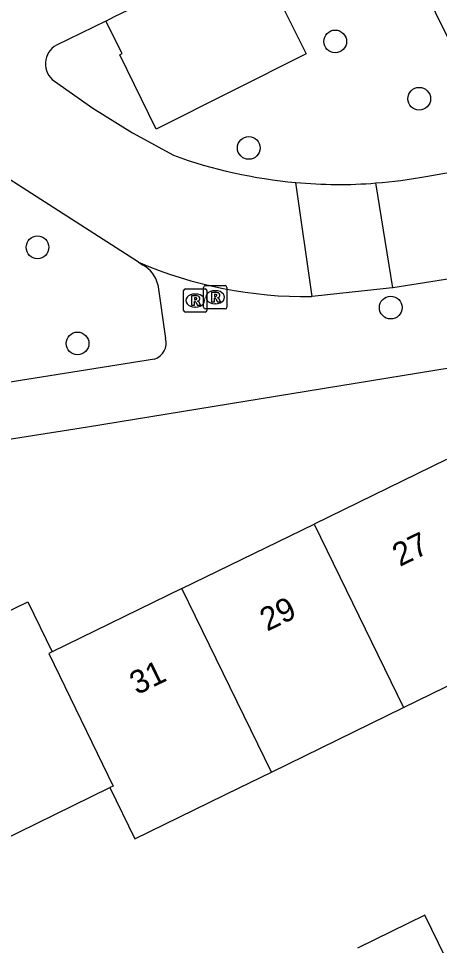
# Model space of a CAD drawing. Extents: x 157793 to 159380, y 380882 to 382313.
# Drawn here: x 158695.22 to 158713.32, y 381712.53 to 381752.4 of the extents above; entities that cross this region are included whole.
import ezdxf

# ---------------------------------------------------------------- set-up
doc = ezdxf.new("R2010")
doc.units = 0
for name, color, linetype in [('IMGEO_Boom', 7, 'Continuous'), ('IMGEO_Pand', 7, 'Continuous'), ('IMGEO_Pand_nummerreeks', 7, 'Continuous'), ('IMGEO_Parkeervlak_open', 7, 'Continuous'), ('IMGEO_Rijbaan_lokaal_open', 7, 'Continuous'), ('IMGEO_Rioolput', 7, 'Continuous'), ('IMGEO_Voetpad_open', 7, 'Continuous')]:
    doc.layers.add(name, color=color, linetype=linetype)

msp = doc.modelspace()

# ---------------------------------------------------------------- linework, layer by layer
at = {"layer": 'IMGEO_Boom'}
for centre in [(158708.837, 381751.413), (158712.449, 381748.949), (158705.118, 381746.832), (158696.032, 381742.559), (158711.223, 381739.965), (158697.754, 381738.425)]:
    msp.add_circle(centre, 0.489, dxfattribs=at)
at = {"layer": 'IMGEO_Pand'}
for points in [[(158713.616, 381733.434), (158707.927, 381730.658)], [(158702.238, 381727.882), (158707.927, 381730.658)], [(158707.927, 381730.658), (158711.78, 381722.764)], [(158702.238, 381727.882), (158696.661, 381725.16)], [(158706.091, 381719.988), (158702.238, 381727.882)], [(158689.808, 381724.486), (158695.609, 381727.317), (158696.661, 381725.16)], [(158696.661, 381725.16), (158696.517, 381725.09), (158699.289, 381719.39), (158699.144, 381719.319)], [(158711.78, 381722.764), (158715.334, 381724.499), (158716.528, 381722.052), (158718.663, 381723.093)], [(158706.091, 381719.988), (158711.78, 381722.764)], [(158699.144, 381719.319), (158700.216, 381717.121), (158704.71, 381719.314), (158706.091, 381719.988)], [(158693.641, 381716.634), (158699.144, 381719.319)], [(158715.931, 381707.202), (158712.697, 381713.83), (158709.789, 381712.411)]]:
    msp.add_lwpolyline(points, dxfattribs=at)
at = {"layer": 'IMGEO_Parkeervlak_open'}
msp.add_lwpolyline([(158706.108, 381753.845), (158707.583, 381750.883), (158701.131, 381747.641), (158699.574, 381750.844), (158699.671, 381750.893), (158698.974, 381752.281)], dxfattribs=at)
at = {"layer": 'IMGEO_Rijbaan_lokaal_open'}
for points in [[(158698.974, 381752.281), (158699.342, 381752.479), (158705.353, 381755.36)], [(158698.974, 381752.281), (158696.843, 381751.251)], [(158696.756, 381749.703), (158698.405, 381748.55), (158700.115, 381747.488), (158701.879, 381746.519)], [(158700.372, 381741.918), (158692.119, 381747.208)], [(158712.736, 381745.604), (158716.313, 381746.241)], [(158707.849, 381740.446), (158707.14, 381745.349)], [(158711.318, 381740.82), (158710.586, 381745.326)], [(158723.284, 381742.953), (158719.257, 381742.148), (158715.214, 381741.429), (158711.318, 381740.82)], [(158711.318, 381740.82), (158711.156, 381740.795), (158707.849, 381740.446)], [(158707.849, 381740.446), (158707.822, 381740.442)]]:
    msp.add_lwpolyline(points, dxfattribs=at)
for centre, radius, start, end in [((158697.284, 381750.45), 0.915, 118.8302, 234.7363), ((158708.987, 381766.069), 20.802, 250.0189, 264.905), ((158708.999, 381766.052), 20.786, 274.3784, 280.3568), ((158708.991, 381764.582), 19.322, 264.5014, 274.7338), ((158707.573, 381758.726), 18.286, 246.8081, 270.7792)]:
    msp.add_arc(centre, radius, start, end, dxfattribs=at)
at = {"layer": 'IMGEO_Rioolput'}
for p, q in [((158702.316, 381739.844), (158702.316, 381740.696)), ((158702.391, 381740.77), (158703.243, 381740.77)), ((158703.177, 381739.985), (158703.177, 381740.837)), ((158703.252, 381740.911), (158704.104, 381740.911)), ((158703.317, 381740.696), (158703.317, 381739.844)), ((158703.665, 381740.691), (158703.69, 381740.691)), ((158704.178, 381740.837), (158704.178, 381739.985)), ((158702.804, 381740.55), (158702.829, 381740.55)), ((158702.827, 381739.99), (158702.802, 381739.99)), ((158704.104, 381739.911), (158703.252, 381739.911)), ((158703.688, 381740.131), (158703.663, 381740.131)), ((158703.243, 381739.77), (158702.391, 381739.77))]:
    msp.add_line(p, q, dxfattribs=at)
for points in [[(158702.316, 381739.844), (158702.316, 381740.696)], [(158702.391, 381740.77), (158703.243, 381740.77)], [(158703.177, 381739.985), (158703.177, 381740.837)], [(158703.252, 381740.911), (158704.104, 381740.911)], [(158703.317, 381740.696), (158703.317, 381739.844)], [(158704.178, 381740.837), (158704.178, 381739.985)], [(158702.905, 381740.468), (158702.653, 381740.47), (158702.653, 381740.07)], [(158702.653, 381740.07), (158702.777, 381740.07), (158702.777, 381740.232), (158702.788, 381740.232)], [(158702.831, 381740.389), (158702.777, 381740.389), (158702.777, 381740.308)], [(158702.777, 381740.308), (158702.829, 381740.308)], [(158703.766, 381740.609), (158703.514, 381740.611), (158703.514, 381740.211)], [(158703.514, 381740.211), (158703.638, 381740.211), (158703.638, 381740.373), (158703.649, 381740.373)], [(158703.692, 381740.53), (158703.638, 381740.53), (158703.638, 381740.449)], [(158703.638, 381740.449), (158703.69, 381740.449)], [(158703.696, 381740.344), (158703.767, 381740.211), (158703.907, 381740.211), (158703.842, 381740.337)], [(158702.835, 381740.203), (158702.906, 381740.07), (158703.046, 381740.07), (158702.981, 381740.196)], [(158704.104, 381739.911), (158703.252, 381739.911)], [(158703.243, 381739.77), (158702.391, 381739.77)]]:
    msp.add_lwpolyline(points, dxfattribs=at)
for centre, radius, start, end in [((158702.393, 381740.694), 0.0765, 91.552, 178.448), ((158702.393, 381740.694), 0.0765, 91.552, 178.448), ((158703.254, 381740.835), 0.0765, 91.552, 178.448), ((158703.254, 381740.835), 0.0765, 91.552, 178.448), ((158703.241, 381740.694), 0.0765, 1.552, 88.448), ((158703.241, 381740.694), 0.0765, 1.552, 88.448), ((158704.102, 381740.835), 0.0765, 1.552, 88.448), ((158704.102, 381740.835), 0.0765, 1.552, 88.448), ((158702.787, 381740.179), 0.0533, 26.0293, 88.6989), ((158702.813, 381740.497), 0.19, 274.7715, 282.9687), ((158702.837, 381740.293), 0.0964, 77.0061, 93.1865), ((158702.851, 381740.35), 0.0378, 276.6634, 79.6772), ((158702.904, 381740.358), 0.109, 350.3612, 89.416), ((158702.902, 381740.358), 0.112, 277.5842, 350.9817), ((158702.886, 381740.143), 0.108, 29.5134, 73.7905), ((158703.648, 381740.32), 0.0533, 26.0293, 88.6989), ((158703.674, 381740.638), 0.19, 274.7715, 282.9687), ((158703.698, 381740.434), 0.0964, 77.0061, 93.1865), ((158703.712, 381740.491), 0.0378, 276.6634, 79.6772), ((158703.765, 381740.499), 0.109, 350.3612, 89.416), ((158703.763, 381740.499), 0.112, 277.5842, 350.9817), ((158703.747, 381740.284), 0.108, 29.5134, 73.7905), ((158702.393, 381739.846), 0.0765, 181.552, 268.448), ((158702.393, 381739.846), 0.0765, 181.552, 268.448), ((158703.254, 381739.987), 0.0765, 181.552, 268.448), ((158703.254, 381739.987), 0.0765, 181.552, 268.448), ((158703.241, 381739.846), 0.0765, 271.552, 358.448), ((158703.241, 381739.846), 0.0765, 271.552, 358.448), ((158704.102, 381739.987), 0.0765, 271.552, 358.448), ((158704.102, 381739.987), 0.0765, 271.552, 358.448)]:
    msp.add_arc(centre, radius, start, end, dxfattribs=at)
for centre, major_axis, ratio, start_param, end_param in [((158703.664, 381740.411), (-0.387, 0.002), 0.722429, 4.712389, 7.853982), ((158703.689, 381740.411), (-0.39, 0.002), 0.717154, 1.570796, 4.712389), ((158702.803, 381740.27), (-0.387, 0.002), 0.722429, 4.712389, 7.853982), ((158702.828, 381740.27), (-0.39, 0.002), 0.717154, 1.570796, 4.712389)]:
    msp.add_ellipse(centre, major_axis=major_axis, ratio=ratio, start_param=start_param, end_param=end_param, dxfattribs=at)
at = {"layer": 'IMGEO_Voetpad_open'}
for points in [[(158716.313, 381746.241), (158712.638, 381753.721), (158711.259, 381753.069), (158709.924, 381755.741), (158706.108, 381753.845)], [(158700.372, 381741.918), (158700.576, 381741.787)], [(158701.202, 381740.963), (158701.542, 381738.644)], [(158671.942, 381725.923), (158674.89, 381727.38), (158678.922, 381729.472), (158685.788, 381732.895), (158698.181, 381734.84), (158723.235, 381738.919), (158723.773, 381738.03)], [(158701.062, 381737.752), (158691.681, 381736.261), (158691.59, 381736.247), (158691.499, 381736.241), (158691.415, 381736.242)]]:
    msp.add_lwpolyline(points, dxfattribs=at)
for centre, radius, start, end in [((158699.989, 381740.691), 1.243, 12.6271, 61.8215), ((158700.851, 381738.441), 0.72, 287.0484, 16.3808)]:
    msp.add_arc(centre, radius, start, end, dxfattribs=at)

# ---------------------------------------------------------------- texts
at = {"layer": 'IMGEO_Pand_nummerreeks'}
for s, p in [('27', (158711.611, 381728.806)), ('29', (158705.909, 381726.024)), ('31', (158700.31, 381723.291))]:
    msp.add_text(s, height=1, rotation=26.0117, dxfattribs=at).set_placement(p)

doc.saveas('drawing.dxf')
